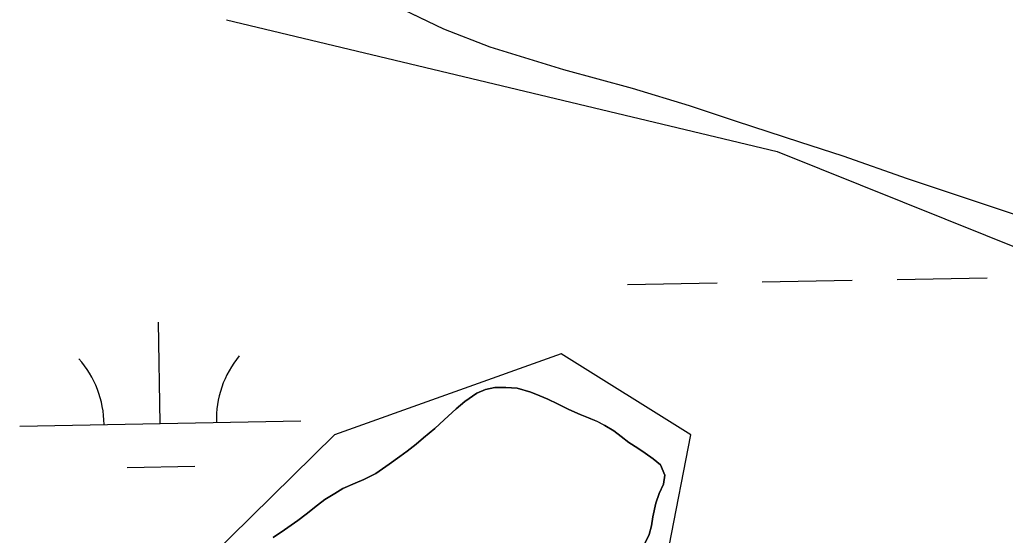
# Model space of a CAD drawing. Extents: x 3957609 to 3995875, y 234277 to 260273.
# Drawn here: x 3963308.7 to 3963659.3, y 240376.3 to 240559.7 of the extents above; entities that cross this region are included whole.
import ezdxf

# ---------------------------------------------------------------- set-up
doc = ezdxf.new("R2010")
doc.units = 0
for name, color, linetype in [('V-SITE-VEGE', 7, 'Continuous'), ('V-TOPO-SHOR', 7, 'Continuous'), ('V-WETL-SWMP', 7, 'Continuous')]:
    doc.layers.add(name, color=color, linetype=linetype)

msp = doc.modelspace()

# ---------------------------------------------------------------- linework, layer by layer
at = {"layer": 'V-SITE-VEGE'}
for p, q in [((3963382.341, 240559.705), (3963578.187, 240512.885)), ((3963578.187, 240512.885), (3963712.589, 240458.863)), ((3963501.385, 240440.855), (3963420.743, 240412.044)), ((3963547.465, 240412.044), (3963501.385, 240440.855)), ((3963420.743, 240412.044), (3963336.259, 240329.211)), ((3963539.785, 240372.427), (3963547.465, 240412.044))]:
    msp.add_line(p, q, dxfattribs=at)
at = {"layer": 'V-TOPO-SHOR'}
for points in [[(3963428.337, 240571.475), (3963459.477, 240556.475), (3963475.992, 240550.089), (3963502.178, 240542.026), (3963526.613, 240535.379), (3963546.925, 240529.177), (3963563.591, 240523.584), (3963586.13, 240516.289), (3963601.526, 240511.325), (3963624.386, 240503.239), (3963645.02, 240496.405), (3963666.765, 240489.106)], [(3963398.938, 240375.571), (3963402.881, 240378.211), (3963407.61, 240381.57), (3963410.684, 240383.886), (3963414.622, 240387.079), (3963417.303, 240389.078), (3963420.852, 240391.238), (3963423.613, 240392.92), (3963428.034, 240394.849), (3963431.114, 240396.137), (3963435.454, 240398.304), (3963440.105, 240401.581), (3963443.89, 240404.298), (3963446.569, 240406.295), (3963449.798, 240408.773), (3963452.319, 240410.928), (3963456.415, 240414.36), (3963459.721, 240417.391), (3963463.97, 240421.299), (3963467.122, 240423.935), (3963471.298, 240426.892), (3963474.378, 240428.178), (3963477.78, 240428.913), (3963481.659, 240428.94), (3963485.702, 240428.649)], [(3963485.702, 240428.649), (3963490.541, 240427.257), (3963493.718, 240425.929), (3963496.577, 240424.76), (3963500.073, 240423.042), (3963504.046, 240421.008), (3963508.095, 240419.294), (3963511.111, 240418.047), (3963514.21, 240416.799), (3963516.911, 240415.313), (3963520.092, 240413.435), (3963522.64, 240411.471), (3963525.425, 240409.271), (3963528.605, 240407.313), (3963531.231, 240405.509), (3963534.094, 240403.469), (3963536.644, 240401.347), (3963538.172, 240397.714), (3963537.719, 240394.544), (3963536.234, 240391.208), (3963534.991, 240387.794), (3963533.994, 240382.878), (3963533.459, 240379.706), (3963532.609, 240376.612), (3963530.893, 240372.878)]]:
    msp.add_lwpolyline(points, dxfattribs=at)
at = {"layer": 'V-WETL-SWMP'}
for p, q in [((3963428.337, 240571.474), (3963459.478, 240556.475)), ((3963459.478, 240556.475), (3963475.992, 240550.09)), ((3963475.992, 240550.09), (3963502.177, 240542.027)), ((3963502.177, 240542.027), (3963526.612, 240535.378)), ((3963526.612, 240535.378), (3963546.925, 240529.177)), ((3963546.925, 240529.177), (3963563.592, 240523.585)), ((3963563.592, 240523.585), (3963586.13, 240516.29)), ((3963586.13, 240516.29), (3963601.526, 240511.324)), ((3963601.526, 240511.324), (3963624.386, 240503.239)), ((3963624.386, 240503.239), (3963645.02, 240496.406)), ((3963645.02, 240496.406), (3963666.766, 240489.106)), ((3963620.886, 240467.305), (3963652.881, 240467.887)), ((3963524.902, 240465.56), (3963556.897, 240466.141)), ((3963572.894, 240466.432), (3963604.889, 240467.014)), ((3963358.71, 240416.1), (3963358.055, 240452.094)), ((3963471.299, 240426.891), (3963467.122, 240423.934)), ((3963474.379, 240428.179), (3963471.299, 240426.891)), ((3963477.78, 240428.914), (3963474.379, 240428.179)), ((3963481.66, 240428.939), (3963477.78, 240428.914)), ((3963485.701, 240428.649), (3963481.66, 240428.939)), ((3963490.541, 240427.256), (3963485.701, 240428.649)), ((3963493.717, 240425.93), (3963490.541, 240427.256)), ((3963496.576, 240424.761), (3963493.717, 240425.93)), ((3963467.122, 240423.934), (3963463.971, 240421.299)), ((3963500.072, 240423.042), (3963496.576, 240424.761)), ((3963504.045, 240421.009), (3963500.072, 240423.042)), ((3963463.971, 240421.299), (3963459.721, 240417.391)), ((3963508.095, 240419.294), (3963504.045, 240421.009)), ((3963511.112, 240418.047), (3963508.095, 240419.294)), ((3963308.718, 240415.191), (3963408.701, 240417.009)), ((3963459.721, 240417.391), (3963456.415, 240414.36)), ((3963514.209, 240416.8), (3963511.112, 240418.047)), ((3963516.912, 240415.313), (3963514.209, 240416.8)), ((3963520.092, 240413.434), (3963516.912, 240415.313)), ((3963456.415, 240414.36), (3963452.319, 240410.927)), ((3963522.639, 240411.471), (3963520.092, 240413.434)), ((3963449.799, 240408.773), (3963446.569, 240406.296)), ((3963452.319, 240410.927), (3963449.799, 240408.773)), ((3963525.425, 240409.272), (3963522.639, 240411.471)), ((3963528.606, 240407.313), (3963525.425, 240409.272)), ((3963446.569, 240406.296), (3963443.889, 240404.299)), ((3963531.231, 240405.509), (3963528.606, 240407.313)), ((3963534.095, 240403.469), (3963531.231, 240405.509)), ((3963440.106, 240401.581), (3963435.455, 240398.304)), ((3963443.889, 240404.299), (3963440.106, 240401.581)), ((3963536.644, 240401.347), (3963534.095, 240403.469)), ((3963538.172, 240397.714), (3963536.644, 240401.347)), ((3963346.992, 240400.453), (3963370.988, 240400.89)), ((3963435.455, 240398.304), (3963431.114, 240396.137)), ((3963537.718, 240394.544), (3963538.172, 240397.714)), ((3963428.034, 240394.849), (3963423.612, 240392.92)), ((3963431.114, 240396.137), (3963428.034, 240394.849)), ((3963536.235, 240391.208), (3963537.718, 240394.544)), ((3963420.851, 240391.238), (3963417.302, 240389.077)), ((3963423.612, 240392.92), (3963420.851, 240391.238)), ((3963534.991, 240387.794), (3963536.235, 240391.208)), ((3963417.302, 240389.077), (3963414.622, 240387.079)), ((3963533.994, 240382.878), (3963534.991, 240387.794)), ((3963410.684, 240383.886), (3963407.61, 240381.569)), ((3963414.622, 240387.079), (3963410.684, 240383.886)), ((3963407.61, 240381.569), (3963402.881, 240378.211)), ((3963533.46, 240379.707), (3963533.994, 240382.878)), ((3963402.881, 240378.211), (3963398.939, 240375.572)), ((3963532.61, 240376.612), (3963533.46, 240379.707)), ((3963530.892, 240372.879), (3963532.61, 240376.612))]:
    msp.add_line(p, q, dxfattribs=at)
for centre, start, end in [((3963413.935, 240417.579), 140.26988, 181.81353), ((3963303.467, 240415.57), 0.26988, 41.81354)]:
    msp.add_arc(centre, 35.246, start, end, dxfattribs=at)

doc.saveas('drawing.dxf')
